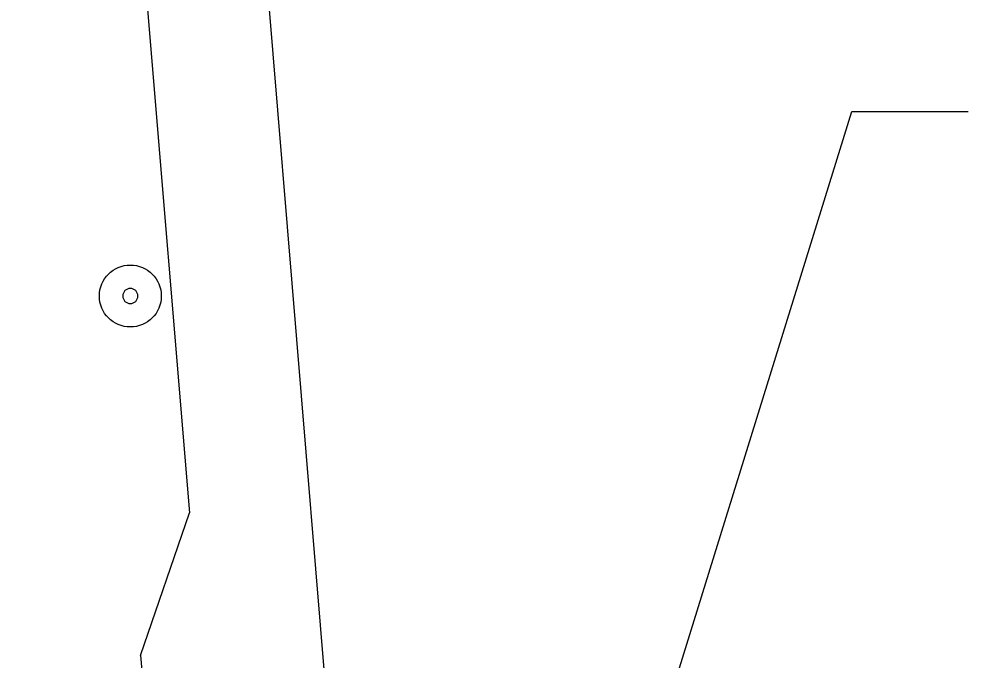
# Model space of a CAD drawing. Extents: x 638340 to 640241, y 295465 to 298435.
# Drawn here: x 639132.63 to 639156.75, y 295888.02 to 295904.3 of the extents above; entities that cross this region are included whole.
import ezdxf

# ---------------------------------------------------------------- set-up
doc = ezdxf.new("R2010")
doc.units = 0
for name, color, linetype in [('3', 7, 'Continuous'), ('4', 7, 'Continuous'), ('6', 7, 'Continuous'), ('9', 7, 'Continuous')]:
    doc.layers.add(name, color=color, linetype=linetype)

# ---------------------------------------------------------------- blocks, each defined once
blk = doc.blocks.new('B')
at = {"layer": '3'}
blk.add_circle((0, 0), 0.1599, dxfattribs=at)
for start, end in [(0, 180), (180, 0)]:
    blk.add_arc((0, 0), 0.0391, start, end, dxfattribs=at)

msp = doc.modelspace()

# ---------------------------------------------------------------- linework, layer by layer
at = {"layer": '4'}
for p, q in [((639147.537, 295881.748), (639153.798, 295901.953)), ((639153.798, 295901.953), (639156.75, 295901.953))]:
    msp.add_line(p, q, dxfattribs=at)
at = {"layer": '6'}
for p, q in [((639132.635, 295943.738), (639136.966, 295891.759)), ((639135.724, 295888.136), (639136.966, 295891.759)), ((639135.724, 295888.136), (639136.885, 295874.218))]:
    msp.add_line(p, q, dxfattribs=at)
at = {"layer": '9'}
msp.add_line((639134.181, 295962.231), (639145.535, 295825.974), dxfattribs=at)

# ---------------------------------------------------------------- block references
at = {"layer": '3', "xscale": 4.921475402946, "yscale": 4.921475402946, "rotation": 90}
msp.add_blockref('B', (639135.464, 295897.263), dxfattribs=at)

doc.saveas('drawing.dxf')
